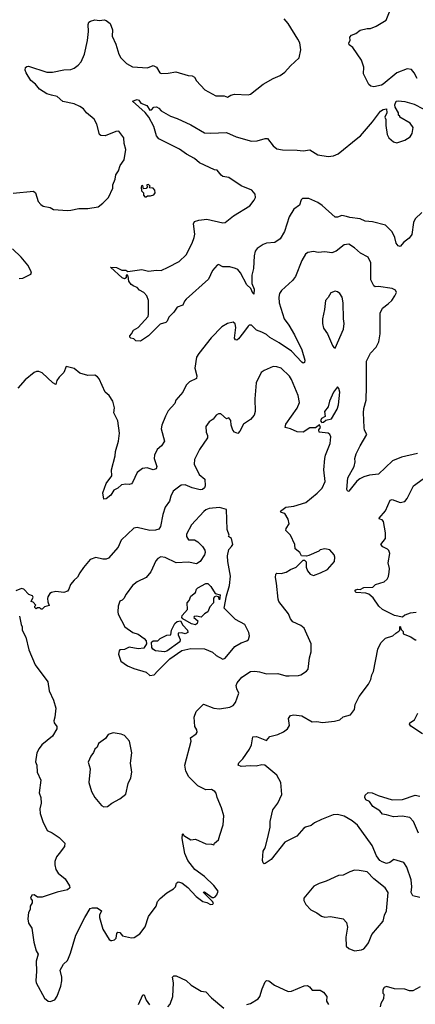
# Model space of a CAD drawing. Extents: x 2057697 to 2160550, y 827490 to 1016834.
# Tile 320 of 509: x 2122648 to 2126106, y 942558 to 951158. Entities that reach past the tile are written whole.
import ezdxf

# ---------------------------------------------------------------- set-up
doc = ezdxf.new("R2010")
doc.units = 0

msp = doc.modelspace()

# ---------------------------------------------------------------- linework, layer by layer
at = {"layer": '0CON20XD'}
for points in [[(2126123.3, 950645), (2126096.7, 950695), (2126073.6, 950723.6), (2126035, 950728.8), (2125945, 950693.3), (2125826, 950594), (2125810, 950585), (2125745, 950570), (2125716.4, 950576.4), (2125700.7, 950590.7), (2125653.6, 950683.6), (2125657, 950743), (2125636, 950805), (2125558.8, 950915), (2125529.2, 950939.2), (2125526, 950955), (2125535.8, 950975), (2125534.2, 951005.8), (2125547.7, 951022.3), (2125585, 951036.7), (2125625, 951066.2), (2125685, 951081.2), (2125715, 951081.2), (2125765, 951100), (2125850, 951155), (2125881.2, 951225)], [(2122592.1, 949642.1), (2122769.3, 949659.3), (2122786.7, 949645), (2122809.5, 949569.5), (2122833.2, 949543.2), (2122855, 949530), (2122915, 949516.2), (2122945, 949500.8), (2123067.5, 949492.5), (2123095, 949492.9), (2123165, 949508.6), (2123245, 949510), (2123335, 949523.3), (2123375.9, 949554.1), (2123425, 949603.3), (2123463.3, 949685), (2123463.3, 949715), (2123483.3, 949765), (2123488.3, 949801.7), (2123511.2, 949838.8), (2123527.5, 949885), (2123560.8, 949935), (2123577.1, 950025), (2123561.2, 950075), (2123558, 950125), (2123515, 950183.3), (2123488.3, 950181.7), (2123395, 950142.5), (2123357.3, 950147.3), (2123346, 950156), (2123322.9, 950245), (2123298, 950288), (2123233.1, 950343.1), (2123205, 950380), (2123175, 950400.6), (2123125, 950422.2), (2123025, 950443.3), (2122976.4, 950486.4), (2122927.8, 950497.8), (2122885, 950510.6), (2122822.1, 950552.1), (2122785.5, 950595.5), (2122746.9, 950626.9), (2122704, 950695), (2122695.9, 950715.9), (2122700, 950740), (2122710.3, 950749.7), (2122725, 950751.9), (2122885, 950699.2), (2122935, 950700), (2123035, 950720.8), (2123095, 950722.5), (2123125, 950733.8), (2123159.7, 950760.3), (2123185, 950790), (2123214.4, 950855.6), (2123240.6, 950975), (2123249.4, 951055), (2123245.8, 951115), (2123254, 951135), (2123268.8, 951145), (2123305, 951156.4), (2123345, 951151.4), (2123385.9, 951155.9), (2123405, 951151.2), (2123440, 951125), (2123458.9, 951068.9), (2123455.6, 951015), (2123489.6, 950945), (2123515, 950856.7)], [(2123515, 950856.7), (2123531.9, 950825), (2123581.2, 950775), (2123635, 950746.7), (2123765, 950736.2), (2123815, 950758), (2123845, 950743.8), (2123874.2, 950694.2), (2123885, 950688.8), (2123945, 950690), (2124013, 950703), (2124120.7, 950670.7), (2124155, 950667.5), (2124177.5, 950655), (2124193.6, 950623.6), (2124266.7, 950545), (2124362.7, 950492.7), (2124435, 950493.3), (2124465, 950480), (2124495, 950498.8), (2124525, 950506.2), (2124645, 950500), (2124665, 950506.7), (2124775.9, 950594.1), (2124862.5, 950645), (2124925, 950671.2), (2124965, 950700), (2125015, 950756.2), (2125090, 950825), (2125106.7, 950895), (2125096.7, 950955), (2125078.3, 950988.3), (2124995.8, 951125.8), (2124961.2, 951165)], [(2126163.3, 949475), (2126105, 949419.2), (2126088.9, 949385), (2126075, 949281.2), (2126051.2, 949248.8), (2126006.7, 949215), (2125975, 949177.5), (2125955, 949182.5), (2125940, 949205), (2125926.1, 949256.1), (2125904.4, 949305), (2125845, 949362.5), (2125731.7, 949391.7), (2125667.3, 949397.3), (2125625, 949417.3), (2125535, 949429.1), (2125505, 949438.9), (2125465, 949448.1), (2125425, 949432.5), (2125405, 949434.2), (2125291.2, 949535), (2125255, 949560), (2125175, 949597.1), (2125120, 949595), (2125109.2, 949585), (2125095, 949536.7), (2125045, 949503.3), (2125005, 949436.2), (2124963.7, 949306.3), (2124926, 949245), (2124877, 949213), (2124805, 949204.5), (2124775, 949194.4), (2124725, 949158.6), (2124707.8, 949135), (2124697.1, 949095), (2124691.1, 948985), (2124678.2, 948925), (2124676.7, 948855), (2124698.2, 948805), (2124695, 948761.2), (2124685, 948768.8), (2124668.9, 948808.9), (2124633, 948843), (2124577.9, 948947.9), (2124555, 948976.2), (2124534, 948984), (2124485, 948998.8), (2124425, 949000), (2124385, 949020), (2124375, 949013.3), (2124335, 948966.2), (2124299.3, 948890.7), (2124104.2, 948715.8), (2124089.5, 948700.5), (2124073.3, 948665), (2124024.3, 948645.7), (2123995.8, 948604.2), (2123951.2, 948558.8), (2123936.7, 948525), (2123925, 948513.3), (2123875, 948498), (2123775, 948397.5), (2123705, 948350), (2123663, 948353), (2123645, 948370), (2123620, 948375), (2123610, 948385), (2123610, 948395), (2123627, 948413), (2123642.5, 948445), (2123685, 948470), (2123770.8, 948565), (2123775.7, 948585), (2123774.3, 948705), (2123759.2, 948745), (2123734, 948775), (2123696.5, 948796.5), (2123675, 948818.8), (2123645, 948829.2), (2123623.8, 948845), (2123602.5, 948875), (2123597, 948917), (2123588.3, 948928.3), (2123580, 948925), (2123578.3, 948901.7), (2123563.3, 948893.3), (2123545, 948903.3), (2123443, 948997), (2123495, 948993.8), (2123540, 948970), (2123575, 948968.8), (2123595, 948957.5), (2123715.8, 948975.8), (2123775, 948962), (2123845, 948970.6), (2123885, 948968), (2123946.7, 948995), (2124043, 949047), (2124102.1, 949105), (2124156.4, 949205), (2124174.5, 949255.5), (2124179.4, 949285), (2124166.9, 949375), (2124175.7, 949394.3), (2124215, 949407.1), (2124285, 949415.6), (2124425, 949384.4), (2124445, 949385.6), (2124516.8, 949443.2), (2124658.8, 949531.2), (2124698.4, 949581.6), (2124709.1, 949605), (2124705.6, 949635), (2124677.9, 949667.9), (2124585.5, 949705.5), (2124475, 949778.5), (2124425, 949787.8), (2124408.9, 949798.9), (2124375, 949842.5), (2124350, 949845), (2124218.7, 949908.7), (2124176, 949945), (2124105, 949982.9), (2124046.6, 950026.6), (2123865, 950116.7), (2123845, 950142.5), (2123820, 950225), (2123778, 950305), (2123745, 950345.8), (2123633.3, 950445), (2123675, 950461.8), (2123689.2, 950455), (2123708.5, 950428.5), (2123758.8, 950408.8), (2123785, 950368.8), (2123799.3, 950370.7), (2123820, 950395), (2123845, 950396.2), (2123865.9, 950385.9), (2123885, 950362.5), (2123966.1, 950316.1), (2124025.9, 950295.9), (2124145, 950240), (2124265, 950170), (2124315, 950165.7), (2124455, 950172.9), (2124540, 950135), (2124675, 950098.1), (2124725, 950100), (2124795, 950119.2), (2124815, 950119.2), (2124863.8, 950055), (2124895, 950031.2), (2124945, 950020), (2125075, 950019.2), (2125125, 950012), (2125185, 950020), (2125255, 949978), (2125345, 949962.9), (2125392.3, 949967.7), (2125432.5, 949985), (2125602.5, 950125), (2125625.9, 950144.1), (2125733, 950267), (2125802.3, 950357.7), (2125825, 950373.3), (2125855, 950380), (2125857.5, 950345), (2125840, 950305), (2125847.5, 950285), (2125847.5, 950235), (2125861.2, 950155), (2125873.8, 950125), (2125915, 950090), (2125945, 950083.3), (2126013.6, 950106.4), (2126060, 950135), (2126078.8, 950165), (2126086.2, 950215), (2126062.5, 950255), (2125970, 950305), (2125970, 950315), (2125960, 950325), (2125960, 950345), (2125930, 950395), (2125927.5, 950415), (2125937.5, 950445), (2125955, 950450), (2126015, 950443.8), (2126095, 950421.2), (2126175, 950380)], [(2123755, 949610), (2123765, 949620), (2123791.7, 949618.3), (2123821.7, 949628.3), (2123832.5, 949645), (2123828.8, 949668.8), (2123816.4, 949686.4), (2123785, 949690), (2123780, 949695), (2123790, 949705), (2123775, 949717.5), (2123760, 949715), (2123762.5, 949695), (2123755, 949682.5), (2123731.7, 949681.7), (2123725, 949710), (2123713.6, 949706.4), (2123710, 949695), (2123713, 949663), (2123730, 949645), (2123730, 949625), (2123741.7, 949611.7), (2123755, 949610)], [(2126125, 947370), (2125985, 947336.2), (2125906.7, 947305), (2125785, 947188.8), (2125705, 947180.8), (2125655, 947165.6), (2125621.9, 947148.1), (2125595, 947125.8), (2125525, 947040), (2125515, 947037.5), (2125508.8, 947055), (2125515.7, 947155), (2125570.6, 947255), (2125580.6, 947295), (2125578.9, 947325), (2125590.6, 947365), (2125623.5, 947436.5), (2125681.2, 947535), (2125662.4, 947572.4), (2125658.6, 947595), (2125654.2, 947725), (2125657.3, 947762.7), (2125675.8, 947834.2), (2125678.6, 947955), (2125680, 948175), (2125714, 948245), (2125765, 948296.7), (2125786, 948345), (2125800, 948415), (2125798.8, 948595), (2125820.5, 948639.5), (2125870, 948675), (2125900, 948705), (2125927.5, 948745), (2125942.5, 948775), (2125932.5, 948795), (2125905, 948811.2), (2125785, 948826.9), (2125755, 948824.2), (2125742.4, 948832.4), (2125717.3, 948885), (2125716.7, 949035), (2125695, 949082.5), (2125627.7, 949117.7), (2125575, 949165.8), (2125525, 949197.1), (2125485, 949191.4), (2125415, 949135.8), (2125377.7, 949122.3), (2125315, 949130), (2125256.1, 949123.9), (2125215, 949132.5), (2125167.5, 949125), (2125145, 949108.8), (2125114.3, 949055), (2125060, 948915), (2125031.7, 948878.3), (2124937, 948793), (2124920, 948765), (2124912.2, 948735), (2124916.9, 948685), (2124960.6, 948545), (2125000.4, 948490.4), (2125049.2, 948405), (2125114.3, 948274.3), (2125139.2, 948185), (2125137.3, 948162.7), (2125125, 948158.8), (2125115, 948167.5), (2125025, 948263.5), (2124916.5, 948336.5), (2124835, 948381.9), (2124805, 948408.1), (2124765, 948429.4), (2124717.5, 948445), (2124675, 948490), (2124655, 948489.2), (2124645, 948482), (2124605.6, 948425), (2124560.9, 948369.1), (2124545, 948360), (2124535, 948361.4), (2124525.4, 948375.4), (2124538.3, 948468.3), (2124530.3, 948500.3), (2124515, 948516), (2124465, 948504), (2124415, 948473.8), (2124321.7, 948378.3), (2124215, 948242.5), (2124195, 948210), (2124180, 948115), (2124197.3, 948047.3), (2124193.8, 948025), (2124133.8, 947995), (2124104.2, 947965), (2124072.9, 947905), (2124013.8, 947835), (2124005.8, 947805), (2123947.3, 947742.7), (2123922.2, 947695), (2123891.1, 947615), (2123885.6, 947585), (2123913.8, 947475), (2123888.8, 947435), (2123851.2, 947405), (2123828, 947355), (2123824.2, 947325), (2123835, 947290), (2123847.5, 947255), (2123841.2, 947235), (2123815, 947225.6), (2123762.4, 947242.4), (2123720.9, 947239.1), (2123675, 947202.5), (2123635.4, 947114.6), (2123625.6, 947104.4), (2123605, 947097.5), (2123575, 947100.8), (2123537.5, 947095), (2123506.7, 947065), (2123470.3, 947049.7), (2123445, 947003.8), (2123405, 946972.5), (2123385, 946970), (2123373.8, 947025), (2123404.3, 947105.7), (2123453.8, 947175), (2123451.2, 947225), (2123482.7, 947347.3), (2123486, 947385), (2123512.5, 947475), (2123520, 947545), (2123507.1, 947655), (2123472.2, 947725), (2123477.6, 947767.6), (2123462.5, 947825), (2123431.2, 947875), (2123396.7, 947905), (2123342.3, 948022.3), (2123328.8, 948038.8), (2123305, 948052), (2123245, 948050.8), (2123175, 948070), (2123125, 948111.2), (2123055, 948127.5), (2123034.1, 948075.9), (2122993.2, 948036.8), (2122973.8, 948005), (2122965, 947970), (2122937, 947987), (2122845, 948073.3), (2122816.1, 948086.1), (2122795, 948086), (2122775, 948076.2), (2122695, 948011.2), (2122631.7, 947938.3)], [(2122643.3, 948896.7), (2122675, 948900), (2122746.7, 948935), (2122751.2, 948945), (2122747.1, 948965), (2122718.6, 949015), (2122662.5, 949085), (2122586.7, 949155)], [(2125405, 948290), (2125477.5, 948455), (2125484.3, 948505), (2125477.1, 948545), (2125475.9, 948684.1), (2125466.2, 948735), (2125446.7, 948765), (2125425, 948781.2), (2125405, 948786.2), (2125368.3, 948771.7), (2125345, 948732.5), (2125320, 948705), (2125311.2, 948625), (2125293.8, 948545), (2125294.1, 948504.1), (2125305, 948462.5), (2125340, 948415), (2125381.7, 948311.7), (2125393.6, 948293.6), (2125405, 948290)], [(2122915, 942582.5), (2122955, 942597.5), (2122975, 942630), (2123006.7, 942715), (2123015.9, 942764.1), (2123016.7, 942795), (2123002.5, 942855), (2123031.7, 942908.3), (2123065, 942940), (2123075, 942960), (2123093.3, 943005), (2123138.3, 943161.7), (2123216.7, 943315), (2123265, 943393.3), (2123285, 943400), (2123325, 943400), (2123362.5, 943375), (2123346.7, 943335), (2123346.4, 943316.4), (2123376, 943215), (2123430, 943125), (2123444.2, 943114.2), (2123455, 943114), (2123478.3, 943121.7), (2123491.2, 943135), (2123496.7, 943175), (2123505, 943186.7), (2123523.6, 943183.6), (2123546.1, 943156.1), (2123625, 943138), (2123649.1, 943140.9), (2123697.4, 943172.6), (2123744.2, 943235), (2123775, 943323.3), (2123840.8, 943415), (2123854, 943455), (2123875, 943483.3), (2123935, 943530), (2123993.9, 943566.1), (2124010, 943585), (2124020, 943615), (2124035, 943626.2), (2124065, 943618), (2124119.1, 943579.1), (2124190.7, 943500.7), (2124250, 943455), (2124285, 943447.5), (2124315, 943428.8), (2124337.7, 943432.3), (2124341.2, 943445), (2124335, 943456.7), (2124253.3, 943536.7), (2124265, 943540), (2124331.2, 943491.2), (2124345, 943490), (2124356.2, 943495), (2124371.2, 943515), (2124382.5, 943545), (2124346.2, 943595), (2124265, 943673.8), (2124180, 943735), (2124116.7, 943815), (2124091.2, 943875), (2124067.5, 944005), (2124070, 944045), (2124075, 944050), (2124081.7, 944031.7), (2124143, 943993), (2124185, 944000), (2124275, 943958.8), (2124325, 943957.5), (2124345, 943950), (2124352.5, 943965), (2124387, 943993), (2124398.8, 944035), (2124426, 944125), (2124432, 944205), (2124413.3, 944275), (2124374.2, 944364.2), (2124365, 944402.5), (2124355, 944416.2), (2124325, 944433.3), (2124275, 944430), (2124205.8, 944465.8), (2124128, 944545), (2124100.8, 944595), (2124092.9, 944645), (2124146.2, 944855), (2124140, 944885), (2124191.2, 944918.8), (2124200, 944935), (2124198, 944955), (2124180.5, 944985), (2124173.2, 945065), (2124191.5, 945115), (2124255, 945179.2), (2124345, 945143.1), (2124395, 945139.2), (2124485, 945153.8), (2124515, 945166.2), (2124534, 945195), (2124563.8, 945275), (2124545, 945312.5), (2124541.2, 945341.2), (2124548, 945365), (2124589.2, 945415), (2124665.5, 945464.5), (2124702.4, 945467.6), (2124745, 945462.2), (2124805, 945443.1), (2124905.7, 945445.7), (2124975, 945426.2), (2125005, 945426.2), (2125085, 945430), (2125105, 945436.7), (2125155, 945466.7), (2125170, 945485), (2125181.2, 945585), (2125196.2, 945635), (2125196.4, 945706.4), (2125135, 945842.5), (2125105, 945866.7), (2125035, 945897.5), (2125013.9, 945923.9), (2124997.3, 945967.3), (2124914.6, 946074.6), (2124907.1, 946095), (2124893.8, 946235), (2124882.9, 946285), (2124885.8, 946314.2), (2124895, 946323.8), (2124935, 946321.2), (2124978.6, 946331.4), (2125015, 946356.2), (2125065, 946376.7), (2125125, 946437.5), (2125138.3, 946438.3), (2125151.7, 946421.7), (2125153, 946377), (2125163.9, 946343.9), (2125187.5, 946315), (2125215, 946303.8), (2125277.5, 946325), (2125338.8, 946355), (2125400, 946425), (2125403, 946463), (2125396.7, 946485), (2125358.3, 946528.3), (2125315, 946536.7), (2125275, 946526.7), (2125263.6, 946516.4), (2125175, 946477.5), (2125155, 946472.5), (2125110, 946475), (2125097.5, 946505), (2125056.7, 946535), (2125053.3, 946575), (2125016, 946655), (2124975.9, 946695.9), (2124976, 946715), (2125003.3, 946755), (2124994, 946795), (2124965.9, 946845.9), (2124935, 946853.8), (2124927.5, 946865), (2124975, 946898.8), (2125045, 946908.6), (2125148.3, 946941.7), (2125249.1, 947020.9), (2125293.3, 947065), (2125317.1, 947125), (2125307.1, 947225), (2125316.2, 947326.2), (2125322, 947355), (2125362.5, 947455), (2125367.5, 947515), (2125358, 947535), (2125345.4, 947545.4), (2125266, 947556), (2125263.8, 947575), (2125276.4, 947596.4), (2125268.3, 947618.3), (2125235, 947594), (2125185, 947593.5), (2125125, 947554.5), (2125075, 947558.6), (2125015, 947584), (2124970, 947595), (2124974.4, 947625), (2125075, 947764), (2125094.4, 947815.6), (2125083.5, 947875), (2125025, 948016), (2125005.6, 948045), (2124935, 948114.3), (2124896.3, 948126.3), (2124862.6, 948127.4), (2124785, 948093.8), (2124760, 948075), (2124713.8, 947985), (2124702.9, 947847.1), (2124706.2, 947735), (2124697.7, 947702.3), (2124665, 947666.7), (2124604.3, 947625.7), (2124573.8, 947565), (2124555.9, 947544.1), (2124525, 947554), (2124511.7, 947571.7), (2124498, 947615), (2124495, 947657.5), (2124475, 947680), (2124455, 947672.5), (2124405, 947715.8), (2124385.9, 947714.1), (2124365, 947703.3), (2124340, 947670), (2124303.3, 947645), (2124276.4, 947603.6), (2124278, 947555), (2124291.2, 947525), (2124290, 947505), (2124221.2, 947405), (2124177.5, 947315), (2124172, 947275), (2124215.8, 947185), (2124265.4, 947145.4), (2124269.1, 947085), (2124265, 947070), (2124247.5, 947055), (2124225, 947052.5), (2124155, 947069.2), (2124095.6, 947095.6), (2124058.8, 947091.2), (2123989.3, 947040.7), (2123968.6, 946995), (2123959.1, 946950.9), (2123921.2, 946898.8), (2123900, 946835), (2123878.9, 946731.1), (2123865, 946708), (2123835, 946699.1), (2123786.6, 946696.6), (2123675, 946721.2), (2123645, 946716.2), (2123535, 946610.8), (2123508.9, 946551.1), (2123425, 946454), (2123405, 946445.8), (2123375.8, 946445.8), (2123315, 946459.2), (2123265.8, 946444.2), (2123205.9, 946374.1), (2123173, 946327), (2123155, 946287.5), (2123125, 946263.3), (2123092.5, 946225), (2123077.7, 946182.3), (2123065, 946166.7), (2123035, 946153.8), (2122965, 946163.3), (2122926.1, 946153.9), (2122913.3, 946145), (2122894.1, 946115.9), (2122891.7, 946101.7), (2122893.6, 946073.6), (2122905, 946040), (2122865, 946030), (2122845, 946010), (2122835, 946010), (2122825, 946020), (2122805, 946020), (2122792.5, 946012.5), (2122780, 946025), (2122780, 946035), (2122790, 946045), (2122765, 946070), (2122750, 946075), (2122766.4, 946113.6), (2122760, 946125), (2122727, 946137), (2122685, 946182.5), (2122665, 946190), (2122615, 946170)], [(2125288.3, 947638.3), (2125305, 947642.5), (2125325, 947660), (2125375, 947671.4), (2125422.5, 947755), (2125435.7, 947795), (2125446.2, 947905), (2125437.5, 947935), (2125425, 947950), (2125390, 947905), (2125356, 947825), (2125344, 947775), (2125312.5, 947735), (2125317.5, 947692.5), (2125287.5, 947675), (2125277.5, 947655), (2125288.3, 947638.3)], [(2126115, 945980), (2126060, 945975), (2126015, 945957.5), (2125995, 945940), (2125925, 945952.5), (2125820, 946005), (2125786.7, 946035), (2125736.6, 946106.6), (2125698.7, 946138.7), (2125675, 946148.6), (2125590, 946155), (2125577.5, 946165), (2125585, 946176.7), (2125605, 946183.3), (2125625, 946181.2), (2125655, 946198.6), (2125735, 946202.5), (2125757.5, 946225), (2125835, 946248.8), (2125858.8, 946271.2), (2125872, 946295), (2125878.8, 946331.2), (2125880, 946365), (2125868.8, 946415), (2125882.5, 946495), (2125875, 946520), (2125861.7, 946531.7), (2125822.7, 946552.7), (2125803.8, 946575), (2125844.3, 946625), (2125846.4, 946676.4), (2125827.1, 946775), (2125815, 946789.2), (2125792.5, 946795), (2125790, 946805), (2125845, 946867.5), (2125885, 946960), (2125905, 946967.5), (2125975, 946940), (2126015, 946950), (2126034.2, 946975), (2126089.2, 947085), (2126207.9, 947172.1)], [(2123785, 945428.8), (2123825, 945434.2), (2123852, 945468), (2123962, 945575), (2124065, 945648.8), (2124145, 945666.7), (2124265, 945661.2), (2124335, 945633.3), (2124366.7, 945605), (2124425, 945571.2), (2124445, 945582), (2124528.3, 945681.7), (2124585, 945714.5), (2124635, 945732.5), (2124648, 945745), (2124655.6, 945775), (2124651.1, 945805), (2124615.7, 945875), (2124535, 945918), (2124436.7, 946016.7), (2124456.5, 946125), (2124481.1, 946215), (2124491.7, 946298.3), (2124467.1, 946425), (2124465.8, 946474.2), (2124475, 946530), (2124500, 946555), (2124510, 946575), (2124500, 946625), (2124472.5, 946645), (2124480, 946655), (2124462.5, 946705), (2124455, 946880), (2124395, 946896), (2124305, 946887.1), (2124275, 946875.8), (2124257.9, 946862.1), (2124148.8, 946745), (2124106.7, 946665), (2124106.7, 946645), (2124122.5, 946615), (2124175, 946613.3), (2124205.8, 946595.8), (2124246.7, 946555), (2124265.8, 946525.8), (2124270, 946505), (2124263.3, 946485), (2124226.7, 946425), (2124195, 946406.2), (2124125, 946419.2), (2124015, 946412.5), (2123920.9, 946460.9), (2123883, 946467), (2123857, 946453), (2123838.3, 946431.7), (2123795.4, 946334.6), (2123754.5, 946285.5), (2123675, 946248), (2123635, 946216.7), (2123579.1, 946140.9), (2123558.8, 946101.2), (2123545, 946087.5), (2123525, 946080), (2123510, 946035), (2123506.2, 945985), (2123508.8, 945965), (2123566.1, 945856.1), (2123635.9, 945805.9), (2123685, 945791.2), (2123735, 945753.3), (2123753.6, 945733.6), (2123757.5, 945705), (2123733, 945667), (2123685, 945662), (2123605, 945676), (2123565, 945657.5), (2123525, 945653.3), (2123516.7, 945645), (2123511.2, 945615), (2123533.8, 945555), (2123590, 945515), (2123645, 945490), (2123755, 945460), (2123785, 945428.8)], [(2124185, 945871.5), (2124151.5, 945881.5), (2124073.6, 945923.6), (2124066.2, 945935), (2124069.2, 945955), (2124114, 946005), (2124112, 946065), (2124128.8, 946085), (2124145, 946123.3), (2124185, 946153.3), (2124195, 946182.5), (2124205.9, 946194.1), (2124275, 946232), (2124292.3, 946232.3), (2124318, 946208), (2124356, 946146), (2124400, 946135), (2124395, 946090), (2124387, 946117), (2124365, 946122), (2124352.5, 946117.5), (2124343.8, 946105), (2124342, 946065), (2124309.3, 946030.7), (2124291.9, 945985), (2124265, 945969.4), (2124235, 945939.2), (2124195, 945947.8), (2124172.5, 945945), (2124170, 945935), (2124206.3, 945906.3), (2124200.4, 945885), (2124185, 945871.5)], [(2122647, 945947), (2122660, 945875), (2122671.2, 945855), (2122671.2, 945825), (2122701.2, 945765), (2122728, 945655), (2122785, 945523.3), (2122893.3, 945375), (2122907.1, 945295), (2122945.4, 945215.4), (2122963.6, 945145), (2122955.8, 945065), (2122946, 945035), (2122950.8, 945015), (2122972, 944985), (2122972.5, 944965), (2122935, 944901.2), (2122843.3, 944825), (2122817.7, 944792.3), (2122798.8, 944755), (2122786.4, 944676.4), (2122798.8, 944645), (2122800, 944585), (2122833.8, 944515), (2122818, 944405), (2122833.8, 944365), (2122836.7, 944315), (2122823.8, 944265), (2122826.2, 944225), (2122850, 944155), (2122890, 944075), (2122933.3, 944055), (2122993.8, 944015), (2123044, 943965), (2123040, 943935), (2122992.5, 943875), (2122969.2, 943845), (2122957.1, 943805), (2122955.7, 943775), (2122963.7, 943733.7), (2122985, 943703.8), (2123045, 943652.5), (2123083.6, 943593.6), (2123086.7, 943575), (2123065, 943556.2), (2122975, 943536.9), (2122845, 943494.2), (2122803.6, 943493.6), (2122775, 943512.5), (2122755, 943510), (2122742.5, 943485), (2122757.5, 943465), (2122756.7, 943445), (2122741.2, 943415), (2122738.8, 943385), (2122725, 943360), (2122719.2, 943305), (2122726, 943265), (2122753.9, 943223.9), (2122771.7, 943101.7), (2122793.3, 943025), (2122808.8, 942995), (2122792, 942935), (2122796.7, 942845), (2122788.8, 942765), (2122793.8, 942745), (2122865, 942612.5), (2122896.4, 942586.4), (2122915, 942582.5)], [(2123915, 945637.1), (2123834.6, 945644.6), (2123810.9, 945660.9), (2123802, 945675), (2123800.5, 945719.5), (2123815, 945732), (2123855, 945733.3), (2123875.8, 945754.2), (2123935, 945782), (2123970, 945785), (2123974, 945825), (2124005.7, 945885), (2124025, 945900), (2124055, 945907.5), (2124075, 945870), (2124115.7, 945825), (2124118.8, 945805), (2124095, 945793.3), (2124065, 945802.5), (2124035, 945800), (2124033.3, 945785), (2124052, 945745), (2124049.2, 945725), (2123935, 945641.4), (2123915, 945637.1)], [(2126145, 943491.9), (2126084.3, 943504.3), (2126071.2, 943535), (2126075.5, 943585), (2126070.6, 943645), (2126032.9, 943755), (2126005, 943797.5), (2125917.3, 943822.7), (2125884.2, 943795), (2125855, 943788.9), (2125815, 943801.6), (2125795.5, 943815), (2125766, 943855), (2125728.9, 943945), (2125601.2, 944121.2), (2125555, 944160.9), (2125485, 944200), (2125425.9, 944214.1), (2125388.8, 944211.2), (2125285, 944173.3), (2125225, 944142.9), (2125195, 944119.2), (2125145, 944105.8), (2125131.2, 944095), (2125071.2, 944025), (2124965, 943974), (2124845, 943821.2), (2124795, 943786.7), (2124785, 943783.8), (2124775, 943792.5), (2124770.8, 943815), (2124775.9, 943895), (2124792.7, 943925), (2124818.1, 944015), (2124836.9, 944105), (2124838.6, 944155), (2124860.6, 944255), (2124905.6, 944315), (2124938.7, 944391.3), (2124930.8, 944495), (2124895, 944558.8), (2124790, 944645), (2124765, 944650), (2124715, 944637.1), (2124665, 944640.8), (2124584.7, 944634.7), (2124556.7, 944645), (2124565, 944668), (2124598.3, 944701.7), (2124658, 944785), (2124674.2, 944825), (2124685.9, 944894.1), (2124717.9, 944897.9), (2124805, 944862.5), (2124834.1, 944895.9), (2124905, 944913.8), (2124955, 944936.2), (2124990, 944965), (2125007.7, 944992.3), (2124996.7, 945055), (2125015, 945081.2), (2125045, 945085.7), (2125115, 945076), (2125205, 945026.2), (2125245, 945028.8), (2125295, 945020), (2125399.5, 945030.5), (2125445, 945041.2), (2125475, 945068.8), (2125540, 945085), (2125575, 945132.5), (2125581.2, 945175), (2125614, 945245), (2125698, 945355), (2125718, 945395), (2125726.7, 945435), (2125741.2, 945465), (2125779.5, 945660.5), (2125805.9, 945714.1), (2125845, 945756.7), (2125910, 945775), (2125935, 945800), (2125963, 945817), (2125970, 945825), (2125970, 945855), (2125975, 945860), (2125981.7, 945831.7), (2126000, 945815), (2126000, 945795), (2126068.3, 945768.3), (2126105, 945740), (2126115, 945740)], [(2126168.8, 944921.2), (2126067.6, 944987.6), (2126055.8, 945005), (2126058, 945015), (2126098.3, 945041.7), (2126129.1, 945100.9)], [(2123385, 944282), (2123415, 944284), (2123455, 944313.8), (2123525, 944351.2), (2123575.8, 944394.2), (2123596.2, 944485), (2123618.8, 944535), (2123628.8, 944585), (2123616, 944665), (2123628.1, 944755), (2123608.8, 944855), (2123565.5, 944905.5), (2123536.6, 944916.6), (2123465, 944928.8), (2123422.5, 944915), (2123399.7, 944880.3), (2123338, 944835), (2123326, 944805), (2123305.8, 944785), (2123295, 944756.7), (2123270, 944725), (2123246.4, 944673.6), (2123264.2, 944615), (2123254.1, 944494.1), (2123276, 944415), (2123303.8, 944365), (2123364.3, 944294.3), (2123385, 944282)], [(2126135, 944052.5), (2126090, 944155), (2126058.3, 944188.3), (2125992.3, 944202.3), (2125915, 944194.3), (2125855, 944213.3), (2125819.7, 944219.7), (2125795, 944248.8), (2125735, 944285.8), (2125705, 944329.2), (2125672.9, 944342.9), (2125665.5, 944365), (2125668.5, 944385), (2125695, 944408.5), (2125730, 944405), (2125780.3, 944380.3), (2125902.6, 944342.6), (2125995, 944345.5), (2126105, 944383.1), (2126145.6, 944375.6)], [(2125575, 943024), (2125635, 943032.5), (2125655, 943042.5), (2125675, 943062.5), (2125696.7, 943095), (2125725, 943167.5), (2125825, 943283.3), (2125836.7, 943335), (2125855.7, 943375), (2125868, 943535), (2125841.2, 943575), (2125743.9, 943653.9), (2125685, 943713.8), (2125615, 943727.5), (2125575, 943728.8), (2125534.1, 943715.9), (2125475, 943686.7), (2125435, 943683.3), (2125327.7, 943632.3), (2125266.1, 943613.9), (2125220.5, 943589.5), (2125132.5, 943485), (2125132.5, 943465), (2125150.7, 943430.7), (2125193.9, 943383.9), (2125245, 943357.5), (2125285, 943327.5), (2125315, 943320), (2125365, 943323.3), (2125475, 943303.3), (2125505, 943272.5), (2125512.5, 943232.5), (2125500, 943145), (2125501.2, 943065), (2125525, 943044), (2125575, 943024)], [(2123943.9, 942536.1), (2123965, 942560), (2123987.5, 942625), (2123994, 942745), (2123983.3, 942795), (2123995, 942806.2), (2124015, 942806.2), (2124102.5, 942765), (2124146.2, 942725), (2124235, 942672.5), (2124275, 942667.5), (2124325, 942613.8), (2124432.5, 942525)], [(2124634.1, 942555.9), (2124665, 942566), (2124733.8, 942605), (2124748.6, 942625), (2124766.6, 942693.4), (2124792.9, 942755), (2124805, 942765.8), (2124825, 942763.1), (2124874.3, 942724.3), (2124995, 942670), (2125025, 942672.9), (2125135, 942718.8), (2125165, 942723.3), (2125181.7, 942711.7), (2125205, 942681.2), (2125275, 942680), (2125303.3, 942665), (2125333.8, 942625), (2125331.2, 942585), (2125346, 942555)], [(2126149.7, 942710.3), (2126085, 942676.2), (2126055, 942676.2), (2126015, 942690), (2125925, 942692.5), (2125855, 942713.8), (2125834.3, 942705.7), (2125823.6, 942683.6), (2125823.6, 942653.6), (2125830, 942645), (2125826.7, 942605), (2125804.1, 942565.9), (2125800, 942535)], [(2123686.2, 942555), (2123725, 942640), (2123735, 942640), (2123752.5, 942595), (2123784.2, 942554.2)]]:
    msp.add_lwpolyline(points, dxfattribs=at)

doc.saveas('drawing.dxf')
